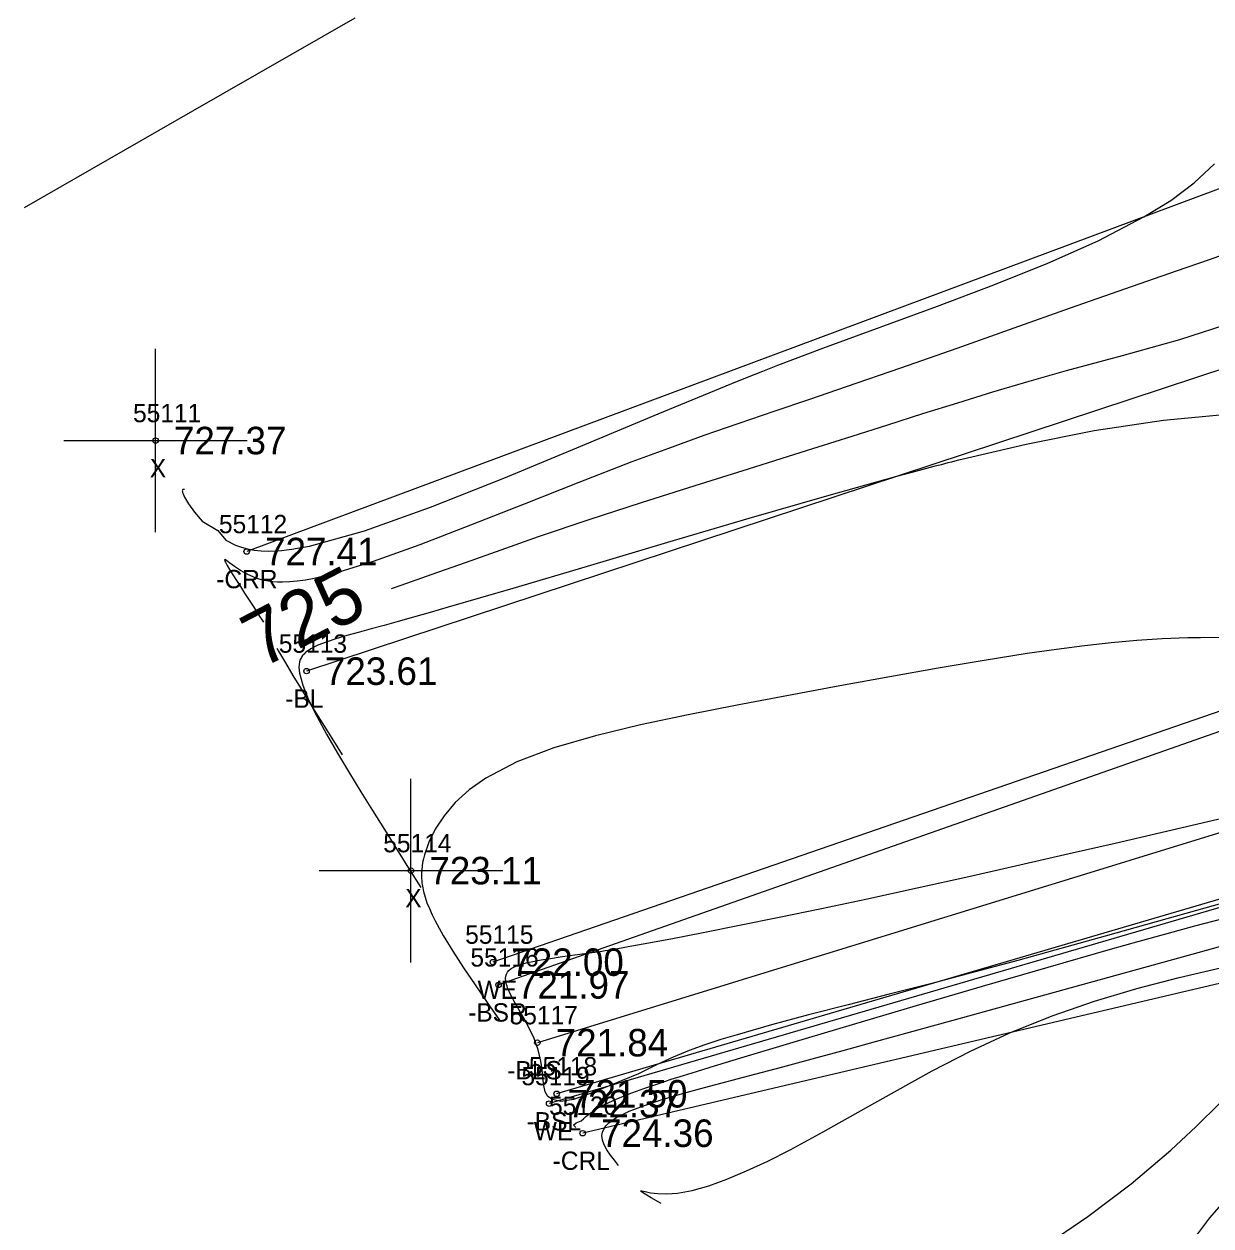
# Model space of a CAD drawing. Extents: x 1378535 to 1380697, y 997729 to 1000024.
# Drawn here: x 1379173.9 to 1379238.6, y 998704.5 to 998770.1 of the extents above; entities that cross this region are included whole.
import ezdxf

# ---------------------------------------------------------------- set-up
doc = ezdxf.new("R2010")
doc.units = 0
for name, color, linetype in [('RD_DTM_BkLn1', 7, 'Continuous'), ('RD_DTM_BkLn2', 7, 'Continuous'), ('RD_DTM_BkLn_txCode', 7, 'Continuous'), ('RD_DTM_Major1', 7, 'Continuous'), ('RD_DTM_Major1_Lbl', 7, 'Continuous'), ('RD_DTM_Minor1', 7, 'Continuous'), ('RD_EX_H2O', 7, 'Continuous'), ('RD_EX_H2O_txCode', 7, 'Continuous'), ('RD_EX_Misc', 7, 'Continuous'), ('RD_EX_Misc_txCode', 7, 'Continuous'), ('RD_EX_TX_H2O_ELEV', 7, 'Continuous'), ('RD_EX_TX_Misc_ELEV', 7, 'Continuous'), ('RD_SMD_Locator', 7, 'Continuous')]:
    doc.layers.add(name, color=color, linetype=linetype)

msp = doc.modelspace()

# ---------------------------------------------------------------- linework, layer by layer
at = {"layer": 'RD_DTM_BkLn1'}
for points in [[(1379553.453, 998877.652), (1379522.751, 998865.974), (1379451.431, 998843.065), (1379379.342, 998825.397), (1379318.255, 998837.339), (1379265.677, 998824.822), (1379236.477, 998803.68), (1379246.946, 998781.52), (1379256.955, 998764.952), (1379266.258, 998734.328), (1379201.899, 998714.536)], [(1379250.532, 998768.881), (1379250.399, 998754.933), (1379189.317, 998734.788)]]:
    msp.add_lwpolyline(points, dxfattribs=at)
at = {"layer": 'RD_DTM_BkLn2'}
for points in [[(1379521.593, 998873.746), (1379449.843, 998846.622), (1379379.022, 998830.032), (1379317.253, 998841.361), (1379265.46, 998831.336), (1379230.144, 998804.969), (1379227.35, 998788.196), (1379243.921, 998777.954), (1379250.532, 998768.881), (1379262.62, 998739.759), (1379199.786, 998717.685)], [(1379525.725, 998858.388), (1379452.656, 998839.51), (1379378.766, 998819.879), (1379318.228, 998834.51), (1379266.979, 998818.427), (1379241.583, 998803.063), (1379252.095, 998786.776), (1379270.142, 998772.199), (1379262.152, 998766.62), (1379268.687, 998731.035), (1379202.951, 998711.75)]]:
    msp.add_lwpolyline(points, dxfattribs=at)
at = {"layer": 'RD_DTM_Major1'}
for points in [[(1379239.938, 998753.818), (1379236.898, 998752.848), (1379233.778, 998751.976), (1379230.731, 998751.152), (1379228.684, 998750.573), (1379226.719, 998749.99), (1379224.803, 998749.402), (1379222.905, 998748.805), (1379220.994, 998748.197), (1379219.038, 998747.574), (1379216.263, 998746.701), (1379213.394, 998745.804), (1379210.479, 998744.889), (1379207.568, 998743.962), (1379204.707, 998743.031), (1379201.947, 998742.103), (1379199.9, 998741.389), (1379197.959, 998740.698), (1379196.14, 998740.047), (1379194.459, 998739.455), (1379193.931, 998739.276)], [(1379187.7, 998736.044), (1379187.793, 998735.876), (1379188.163, 998735.24), (1379188.577, 998734.549), (1379188.984, 998733.881), (1379189.412, 998733.185), (1379189.858, 998732.465), (1379190.785, 998730.98), (1379191.257, 998730.225)], [(1379208.651, 998705.775), (1379208.106, 998706.086), (1379207.874, 998706.223), (1379207.688, 998706.336), (1379207.566, 998706.418), (1379207.523, 998706.461), (1379207.587, 998706.458), (1379207.771, 998706.416), (1379208.067, 998706.359), (1379208.468, 998706.31), (1379208.964, 998706.295), (1379209.547, 998706.336), (1379210.343, 998706.485), (1379211.241, 998706.74), (1379212.233, 998707.095), (1379213.31, 998707.545), (1379214.464, 998708.08), (1379215.684, 998708.696), (1379217.484, 998709.672), (1379219.382, 998710.743), (1379221.364, 998711.866), (1379223.414, 998712.993), (1379225.518, 998714.08), (1379227.661, 998715.079), (1379229.963, 998716.007), (1379232.278, 998716.804), (1379234.589, 998717.492), (1379236.884, 998718.091), (1379239.147, 998718.62)]]:
    msp.add_lwpolyline(points, dxfattribs=at)
at = {"layer": 'RD_DTM_Minor1'}
for points in [[(1379191.946, 998770.386), (1379183.107, 998765.304), (1379173.916, 998760.041)], [(1379182.671, 998744.687), (1379182.618, 998744.691), (1379182.595, 998744.69), (1379182.574, 998744.684), (1379182.558, 998744.672), (1379182.547, 998744.653), (1379182.542, 998744.621), (1379182.546, 998744.578), (1379182.56, 998744.522), (1379182.585, 998744.452), (1379182.621, 998744.368), (1379182.67, 998744.268), (1379182.882, 998743.905), (1379183.2, 998743.455), (1379183.62, 998742.961), (1379184.482, 998742.457), (1379184.914, 998741.929), (1379185.446, 998741.661), (1379185.767, 998741.546), (1379186.106, 998741.456), (1379186.464, 998741.39), (1379186.843, 998741.35), (1379187.247, 998741.335), (1379187.676, 998741.346), (1379187.948, 998741.366), (1379188.23, 998741.395), (1379188.524, 998741.434), (1379188.829, 998741.483), (1379189.146, 998741.541), (1379189.475, 998741.608), (1379192.479, 998742.443), (1379196.078, 998743.719), (1379200.077, 998745.298), (1379204.279, 998747.043), (1379208.486, 998748.813), (1379212.502, 998750.472), (1379213.353, 998750.813), (1379214.189, 998751.143), (1379215.013, 998751.465), (1379215.83, 998751.779), (1379216.643, 998752.088), (1379217.456, 998752.393), (1379220.59, 998753.544), (1379223.722, 998754.685), (1379226.79, 998755.837), (1379229.729, 998757.018), (1379232.476, 998758.248), (1379234.968, 998759.545), (1379236.425, 998760.44), (1379237.715, 998761.398), (1379238.808, 998762.443)], [(1379240.193, 998757.798), (1379238.524, 998757.199), (1379236.72, 998756.581), (1379233.915, 998755.609), (1379230.942, 998754.565), (1379227.869, 998753.478), (1379224.765, 998752.38), (1379221.698, 998751.302), (1379218.737, 998750.275), (1379216.738, 998749.594), (1379214.799, 998748.936), (1379212.889, 998748.284), (1379210.981, 998747.622), (1379209.047, 998746.931), (1379207.058, 998746.195), (1379204.153, 998745.072), (1379201.187, 998743.897), (1379198.264, 998742.741), (1379195.487, 998741.674), (1379192.958, 998740.769), (1379190.781, 998740.097), (1379190.238, 998739.958), (1379189.73, 998739.843), (1379189.256, 998739.753), (1379188.812, 998739.688), (1379188.398, 998739.649), (1379188.011, 998739.634), (1379187.739, 998739.64), (1379187.481, 998739.658), (1379187.236, 998739.69), (1379187.002, 998739.733), (1379186.78, 998739.788), (1379186.569, 998739.854), (1379186.11, 998740.046), (1379185.712, 998740.266), (1379185.383, 998740.487), (1379185.127, 998740.679), (1379184.95, 998740.814), (1379184.858, 998740.864), (1379184.849, 998740.826), (1379184.893, 998740.719), (1379184.986, 998740.548), (1379185.122, 998740.321), (1379185.295, 998740.044), (1379185.501, 998739.721), (1379185.711, 998739.393), (1379185.94, 998739.038), (1379186.183, 998738.661), (1379186.437, 998738.268), (1379186.699, 998737.865), (1379186.964, 998737.456)], [(1379239.686, 998748.79), (1379236.027, 998748.454), (1379232.262, 998747.877), (1379228.549, 998747.141), (1379225.043, 998746.325), (1379224.852, 998746.278), (1379224.662, 998746.231), (1379224.474, 998746.183), (1379224.286, 998746.136), (1379224.099, 998746.088), (1379223.912, 998746.041), (1379223.513, 998745.938), (1379223.115, 998745.834), (1379222.715, 998745.728), (1379222.311, 998745.621), (1379221.902, 998745.51), (1379221.485, 998745.397), (1379217.668, 998744.329), (1379213.423, 998743.1), (1379208.993, 998741.795), (1379204.624, 998740.499), (1379200.559, 998739.295), (1379197.043, 998738.27), (1379196.055, 998737.987), (1379195.147, 998737.73), (1379194.313, 998737.497), (1379193.547, 998737.284), (1379192.846, 998737.091), (1379192.203, 998736.913), (1379191.52, 998736.723), (1379190.912, 998736.545), (1379190.381, 998736.371), (1379189.93, 998736.195), (1379189.558, 998736.009), (1379189.269, 998735.805), (1379189.223, 998735.764), (1379189.18, 998735.721), (1379189.14, 998735.677), (1379189.103, 998735.632), (1379189.069, 998735.586), (1379189.039, 998735.539), (1379188.978, 998735.421), (1379188.935, 998735.293), (1379188.909, 998735.156), (1379188.899, 998735.006), (1379188.906, 998734.844), (1379188.93, 998734.668), (1379189.109, 998734.022), (1379189.431, 998733.231), (1379189.87, 998732.339), (1379190.403, 998731.36), (1379191.007, 998730.316), (1379191.659, 998729.229), (1379192.277, 998728.217), (1379192.912, 998727.19), (1379193.56, 998726.151), (1379194.218, 998725.104), (1379194.883, 998724.051), (1379195.551, 998722.995)], [(1379239.496, 998736.616), (1379238.051, 998736.605), (1379237.353, 998736.595), (1379235.967, 998736.548), (1379234.581, 998736.461), (1379233.174, 998736.336), (1379231.723, 998736.173), (1379230.206, 998735.975), (1379228.602, 998735.741), (1379226.261, 998735.372), (1379223.754, 998734.95), (1379221.117, 998734.485), (1379218.385, 998733.987), (1379215.596, 998733.466), (1379212.784, 998732.931), (1379210.117, 998732.411), (1379207.523, 998731.865), (1379205.063, 998731.27), (1379202.799, 998730.602), (1379200.79, 998729.841), (1379199.099, 998728.962), (1379198.186, 998728.313), (1379197.426, 998727.622), (1379196.811, 998726.904), (1379196.331, 998726.178), (1379195.977, 998725.46), (1379195.739, 998724.768), (1379195.687, 998724.559), (1379195.645, 998724.353), (1379195.614, 998724.151), (1379195.594, 998723.951), (1379195.584, 998723.752), (1379195.585, 998723.555), (1379195.589, 998723.475), (1379195.594, 998723.395), (1379195.601, 998723.314), (1379195.61, 998723.234), (1379195.62, 998723.154), (1379195.633, 998723.073), (1379195.693, 998722.773), (1379195.777, 998722.469), (1379195.883, 998722.159), (1379196.011, 998721.841), (1379196.159, 998721.513), (1379196.327, 998721.173), (1379196.769, 998720.372), (1379197.289, 998719.516), (1379197.872, 998718.616), (1379198.503, 998717.684), (1379199.165, 998716.729), (1379199.844, 998715.764)], [(1379202.718, 998711.444), (1379202.478, 998711.599), (1379202.33, 998711.862), (1379202.245, 998712.211), (1379202.196, 998712.62), (1379202.155, 998713.067), (1379202.095, 998713.527), (1379201.943, 998714.155), (1379201.722, 998714.758), (1379201.457, 998715.331), (1379201.17, 998715.87), (1379200.625, 998716.823), (1379200.528, 998717), (1379200.44, 998717.169), (1379200.363, 998717.329), (1379200.298, 998717.48), (1379200.245, 998717.623), (1379200.206, 998717.758), (1379200.179, 998717.901), (1379200.171, 998718.034), (1379200.183, 998718.156), (1379200.215, 998718.269), (1379200.268, 998718.372), (1379200.342, 998718.466), (1379200.476, 998718.578), (1379200.647, 998718.676), (1379200.852, 998718.762), (1379201.09, 998718.838), (1379201.357, 998718.906), (1379201.652, 998718.969), (1379202.112, 998719.053), (1379202.611, 998719.132), (1379203.136, 998719.207), (1379203.676, 998719.281), (1379204.217, 998719.354), (1379204.748, 998719.428), (1379205.033, 998719.47), (1379205.315, 998719.513), (1379205.598, 998719.558), (1379205.885, 998719.605), (1379206.181, 998719.655), (1379206.488, 998719.709), (1379206.858, 998719.775), (1379207.052, 998719.81), (1379207.674, 998719.923), (1379209.176, 998720.205), (1379210.938, 998720.545), (1379212.921, 998720.937), (1379215.085, 998721.374), (1379217.392, 998721.851), (1379219.803, 998722.362), (1379222.602, 998722.97), (1379225.423, 998723.598), (1379228.205, 998724.227), (1379230.887, 998724.84), (1379233.407, 998725.42), (1379239.85, 998726.911)], [(1379240.431, 998722.476), (1379237.828, 998721.744), (1379232.846, 998720.336), (1379230.445, 998719.663), (1379228.091, 998719.013), (1379225.772, 998718.389), (1379223.401, 998717.771), (1379221.081, 998717.177), (1379218.836, 998716.605), (1379216.689, 998716.049), (1379214.665, 998715.506), (1379212.787, 998714.972), (1379211.902, 998714.702), (1379211.039, 998714.418), (1379210.18, 998714.105), (1379209.303, 998713.746), (1379208.389, 998713.327), (1379207.417, 998712.832), (1379206.522, 998712.484), (1379205.59, 998712.091), (1379204.683, 998711.722), (1379203.862, 998711.445), (1379203.186, 998711.329), (1379202.718, 998711.444)], [(1379204.005, 998709.914), (1379203.869, 998710.046), (1379204.024, 998710.162), (1379204.297, 998710.273), (1379204.41, 998710.392), (1379204.536, 998710.511), (1379204.679, 998710.63), (1379205.086, 998710.906), (1379205.596, 998711.182), (1379206.204, 998711.461), (1379206.907, 998711.745), (1379207.698, 998712.036), (1379208.575, 998712.335), (1379209.2, 998712.539), (1379209.863, 998712.749), (1379210.569, 998712.969), (1379211.323, 998713.199), (1379212.989, 998713.702), (1379215.848, 998714.561), (1379219.089, 998715.531), (1379222.575, 998716.566), (1379226.171, 998717.624), (1379229.74, 998718.661), (1379233.147, 998719.632), (1379234.712, 998720.07), (1379236.237, 998720.491), (1379237.749, 998720.902), (1379239.28, 998721.313)], [(1379206.328, 998707.844), (1379206.098, 998708.129), (1379205.881, 998708.412), (1379205.691, 998708.69), (1379205.542, 998708.962), (1379205.445, 998709.225), (1379205.415, 998709.477), (1379205.444, 998709.656), (1379205.516, 998709.829), (1379205.631, 998709.997), (1379205.791, 998710.16), (1379205.994, 998710.319), (1379206.24, 998710.475), (1379206.901, 998710.8), (1379207.734, 998711.12), (1379208.712, 998711.438), (1379209.814, 998711.759), (1379211.013, 998712.087), (1379213.753, 998712.817), (1379215.284, 998713.227), (1379216.887, 998713.66), (1379218.567, 998714.115), (1379220.329, 998714.595), (1379222.179, 998715.102), (1379225.096, 998715.905), (1379228.175, 998716.756), (1379237.918, 998719.455), (1379241.183, 998720.358)], [(1379229.449, 998703.387), (1379231.915, 998705.06), (1379234.268, 998706.845), (1379236.425, 998708.672), (1379237.82, 998709.973), (1379239.107, 998711.237)], [(1379235.952, 998701.502), (1379238.561, 998704.992), (1379241.435, 998708.253)]]:
    msp.add_lwpolyline(points, dxfattribs=at)
at = {"layer": 'RD_EX_H2O'}
for points in [[(1379520.384, 998878.793), (1379446.519, 998855.535), (1379379.253, 998844.229), (1379315.622, 998846.456), (1379265.269, 998835.517), (1379212.481, 998815.712), (1379209.993, 998806.76), (1379220.278, 998788.219), (1379226.339, 998784.863), (1379243.1, 998776.558), (1379243.602, 998762.764), (1379186.053, 998741.305)], [(1379521.385, 998874.616), (1379449.124, 998847.772), (1379379.09, 998831.096), (1379317.036, 998842.459), (1379265.275, 998831.987), (1379228.835, 998805.155), (1379227.078, 998788.301), (1379243.756, 998777.465), (1379250.532, 998768.881), (1379261.641, 998740.389), (1379199.478, 998718.925)], [(1379525.834, 998856.734), (1379453.031, 998838.702), (1379378.791, 998819.446), (1379318.513, 998833.264), (1379266.986, 998817.623), (1379242.818, 998802.837), (1379253.108, 998787.411), (1379271.021, 998772.652), (1379262.279, 998766.634), (1379268.836, 998730.588), (1379202.544, 998711.216)], [(1379529.754, 998852.608), (1379460.356, 998823.671), (1379378.602, 998817.169), (1379325.475, 998816.66), (1379268.65, 998814.721), (1379253.294, 998801.218), (1379256.046, 998791.12), (1379273.469, 998772.199), (1379272.084, 998725.527), (1379204.373, 998709.602)]]:
    msp.add_lwpolyline(points, dxfattribs=at)
at = {"layer": 'RD_EX_Misc'}
for p, q in [((1379181.087, 998742.355), (1379181.087, 998752.355)), ((1379176.087, 998747.355), (1379186.087, 998747.355)), ((1379195.011, 998718.914), (1379195.011, 998728.914)), ((1379190.011, 998723.914), (1379200.011, 998723.914))]:
    msp.add_line(p, q, dxfattribs=at)
at = {"layer": 'RD_SMD_Locator'}
for centre in [(1379181.087, 998747.355), (1379186.053, 998741.305), (1379189.317, 998734.788), (1379195.011, 998723.914), (1379199.478, 998718.925), (1379199.786, 998717.685), (1379201.899, 998714.536), (1379202.951, 998711.75), (1379202.544, 998711.216), (1379204.373, 998709.602)]:
    msp.add_circle(centre, 0.15, dxfattribs=at)

# ---------------------------------------------------------------- texts
at = {"layer": 'RD_DTM_BkLn_txCode'}
for s, p in [('55113', (1379187.805, 998735.788)), ('-BL', (1379188.152, 998732.788)), ('55116', (1379198.251, 998718.685)), ('-BSR', (1379198.125, 998715.685)), ('55117', (1379200.387, 998715.536)), ('-BLS', (1379200.261, 998712.536)), ('55118', (1379201.439, 998712.75)), ('-BSL', (1379201.313, 998709.75))]:
    msp.add_text(s, height=1, dxfattribs=at).set_placement(p)
at = {"layer": 'RD_DTM_Major1_Lbl'}
msp.add_text('725', height=3, rotation=27.41783, dxfattribs=at).set_placement((1379186.842, 998734.902))
at = {"layer": 'RD_EX_H2O_txCode'}
for s, p in [('55112', (1379184.541, 998742.305)), ('-CRR', (1379184.392, 998739.305)), ('55115', (1379197.966, 998719.925)), ('WE', (1379198.639, 998716.925)), ('55119', (1379201.032, 998712.216)), ('55120', (1379202.538, 998710.602)), ('WE', (1379201.705, 998709.216)), ('-CRL', (1379202.735, 998707.602))]:
    msp.add_text(s, height=1, dxfattribs=at).set_placement(p)
at = {"layer": 'RD_EX_Misc_txCode'}
for s, p in [('55111', (1379179.859, 998748.355)), ('X', (1379180.772, 998745.355)), ('55114', (1379193.499, 998724.914)), ('X', (1379194.696, 998721.914))]:
    msp.add_text(s, height=1, dxfattribs=at).set_placement(p)
at = {"layer": 'RD_EX_TX_H2O_ELEV'}
for s, p in [('727.41', (1379187.053, 998740.555)), ('722.00', (1379200.478, 998718.175)), ('722.37', (1379203.544, 998710.466)), ('724.36', (1379205.373, 998708.852))]:
    msp.add_text(s, height=1.5, dxfattribs=at).set_placement(p)
at = {"layer": 'RD_EX_TX_Misc_ELEV'}
for s, p in [('727.37', (1379182.087, 998746.605)), ('723.61', (1379190.317, 998734.038)), ('723.11', (1379196.011, 998723.164)), ('721.97', (1379200.786, 998716.935)), ('721.84', (1379202.899, 998713.786)), ('721.50', (1379203.951, 998711))]:
    msp.add_text(s, height=1.5, dxfattribs=at).set_placement(p)

doc.saveas('drawing.dxf')
